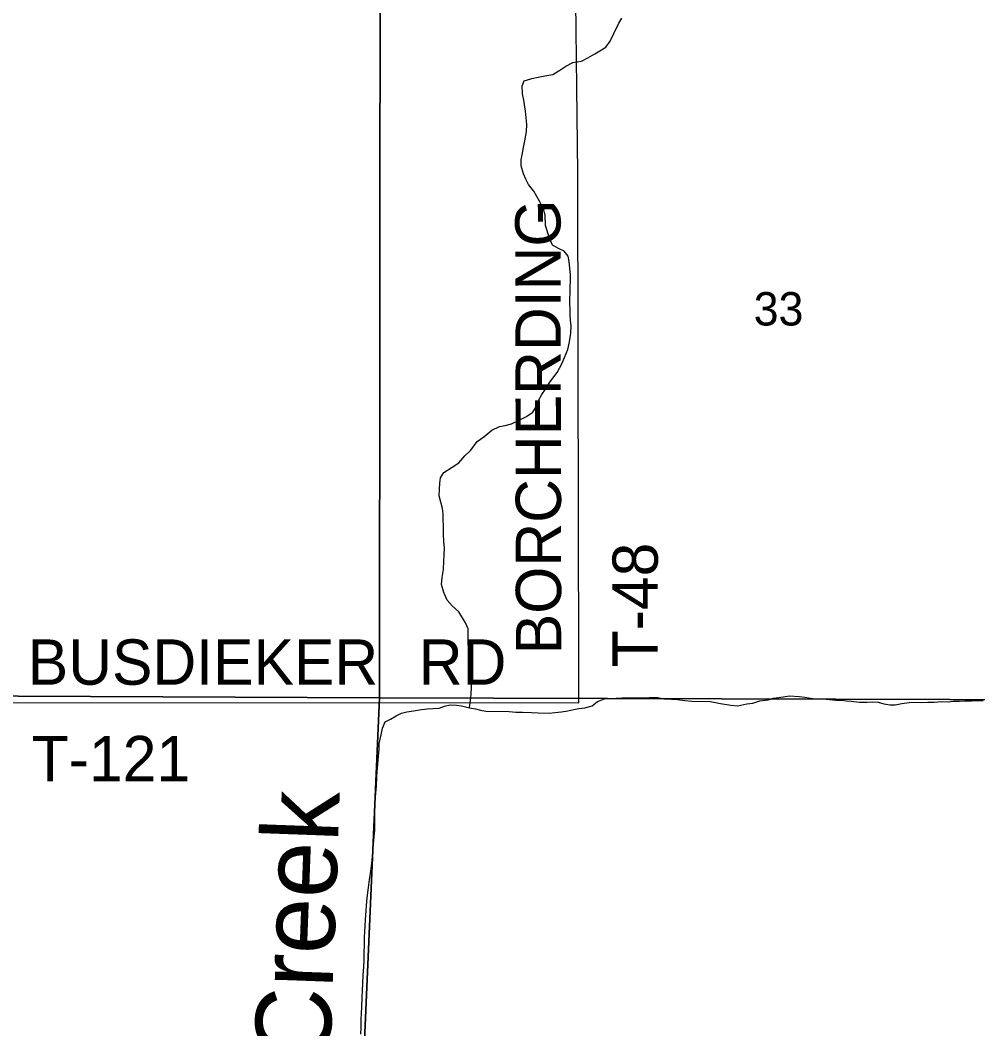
# Model space of a CAD drawing. Extents: x 1588073 to 2013523, y 1090242 to 1357120.
# Drawn here: x 1725589 to 1731924, y 1247940 to 1254614 of the extents above; entities that cross this region are included whole.
import ezdxf

# ---------------------------------------------------------------- set-up
doc = ezdxf.new("R2010")
doc.units = 0
for name, color, linetype in [('GM_X_Minor_River', 7, 'Continuous'), ('GM_X_Minor_River_Text', 7, 'Continuous'), ('GM_X_Section', 7, 'Continuous'), ('GM_X_Section_Text', 7, 'Continuous'), ('GM_X_Township_Road', 7, 'Continuous'), ('GM_X_Township_Road_Text', 7, 'Continuous')]:
    doc.layers.add(name, color=color, linetype=linetype)

msp = doc.modelspace()

# ---------------------------------------------------------------- linework, layer by layer
at = {"layer": 'GM_X_Minor_River'}
for points in [[(1729158.9, 1254283.3), (1729199.2, 1254310.9), (1729245.5, 1254334.5), (1729301.6, 1254344), (1729343.9, 1254365.6), (1729390.2, 1254391.1), (1729424.4, 1254410.8), (1729462.7, 1254434.5), (1729491.1, 1254476.3), (1729515.7, 1254526.1), (1729550.4, 1254593.9), (1729568.8, 1254627.8)], [(1728560.1, 1250064.8), (1728561, 1250066.6), (1728567.5, 1250112.6), (1728571.9, 1250154.7), (1728574.4, 1250200.8), (1728572.7, 1250234.8), (1728573.2, 1250276.9), (1728571.6, 1250319), (1728568.1, 1250363.2), (1728560.6, 1250415.3), (1728555, 1250453.5), (1728551.5, 1250501.6), (1728552.3, 1250585.8), (1728534.7, 1250626.1), (1728491.5, 1250698.6), (1728447.8, 1250739.2), (1728414.2, 1250775.6), (1728392.7, 1250825.9), (1728377.2, 1250880.2), (1728379.7, 1250926.3), (1728388.3, 1250978.3), (1728390.9, 1251036.4), (1728393.3, 1251076.4), (1728395.7, 1251122.5), (1728392.2, 1251162.6), (1728388.7, 1251212.8), (1728389.2, 1251264.9), (1728387.7, 1251311), (1728386.1, 1251347.1), (1728382.4, 1251383.2), (1728370.9, 1251425.4), (1728361.3, 1251465.6), (1728363.7, 1251511.6), (1728366.1, 1251549.7), (1728370.5, 1251585.8), (1728390.9, 1251621.6), (1728447.3, 1251657.1), (1728491.6, 1251684.7), (1728530.1, 1251730.4), (1728570.5, 1251768.1), (1728613.2, 1251825.8), (1728655.5, 1251857.4), (1728710, 1251900.9), (1728760.3, 1251924.5), (1728796.4, 1251932.1), (1728838.5, 1251943.7), (1728894.8, 1251969.2), (1728939.1, 1251990.8), (1728981.4, 1252020.4), (1729003.9, 1252060.3), (1729020.3, 1252102.2), (1729040.7, 1252136.1), (1729065.1, 1252171.9), (1729089.5, 1252211.7), (1729111.9, 1252245.5), (1729140.3, 1252283.3), (1729172.9, 1252339.1), (1729189.3, 1252381), (1729211.9, 1252434.9), (1729222.4, 1252484.9), (1729231, 1252542.9), (1729233.5, 1252593), (1729229.9, 1252627.1), (1729228.3, 1252667.2), (1729226.6, 1252701.3), (1729225, 1252737.4), (1729225.4, 1252771.5), (1729227.7, 1252807.5), (1729229, 1252931.8), (1729225.4, 1252971.9), (1729219.9, 1253018.1), (1729214.2, 1253052.2), (1729188.6, 1253086.5), (1729150.7, 1253102.9), (1729110.9, 1253125.4), (1729091.4, 1253171.7), (1729064.2, 1253256.1), (1729060.9, 1253324.3), (1729051.3, 1253364.5), (1729025.8, 1253412.8), (1728986.5, 1253483.4), (1728951, 1253527.8), (1728933.3, 1253562.1), (1728917.7, 1253598.3), (1728904.2, 1253650.6), (1728902.6, 1253690.7), (1728911.1, 1253734.7), (1728919.4, 1253770.7), (1728927.9, 1253814.7), (1728938.6, 1253876.7), (1728941, 1253922.8), (1728931.9, 1254011), (1728920.7, 1254085.3), (1728913.1, 1254127.5), (1728909.7, 1254179.6), (1728922, 1254213.6), (1728974.2, 1254229.1), (1729016.3, 1254236.6), (1729060.5, 1254246.2), (1729112.6, 1254255.7), (1729158.9, 1254283.3)], [(1727842.2, 1247905.3), (1727844.7, 1247949.4), (1727845.2, 1248001.5), (1727847.6, 1248045.6), (1727850, 1248079.6), (1727850.7, 1248151.8), (1727853.2, 1248191.8), (1727858.2, 1248292), (1727862.8, 1248350.1), (1727865.2, 1248392.1), (1727866.8, 1248546.5), (1727869.2, 1248580.5), (1727874, 1248660.6), (1727878.6, 1248720.7), (1727881, 1248754.8), (1727885.5, 1248806.8), (1727894.2, 1248874.9), (1727900.8, 1248928.9), (1727907.2, 1248966.9), (1727913.7, 1249017), (1727918.1, 1249053), (1727927.2, 1249161.1), (1727929.7, 1249211.2), (1727934.2, 1249255.3), (1727935.5, 1249381.5), (1727937.9, 1249427.6), (1727940.5, 1249475.7), (1727945.2, 1249547.8), (1727947.8, 1249607.9), (1727950.2, 1249641.9), (1727954.6, 1249688), (1727959.2, 1249746.1), (1727963.7, 1249786.1), (1727964.1, 1249828.2), (1727976.7, 1249884.2), (1727985.2, 1249930.2), (1728003.6, 1249972.1), (1728037.8, 1249987.8), (1728076.1, 1250011.4), (1728112.3, 1250029.1), (1728146.4, 1250036.8), (1728190.5, 1250044.3), (1728244.6, 1250051.8), (1728282.7, 1250057.4), (1728320.7, 1250059), (1728360.8, 1250062.6), (1728397, 1250074.3), (1728433.1, 1250083.9), (1728475.1, 1250081.5), (1728509.1, 1250077.2), (1728561, 1250064.6), (1728600.9, 1250058.2), (1728634.8, 1250047.8), (1728668.8, 1250041.4), (1728822.9, 1250039.9), (1728868.9, 1250035.4), (1728912.9, 1250034.9), (1728970.9, 1250032.3), (1729014.9, 1250029.9), (1729089, 1250029.1), (1729127, 1250032.8), (1729171.1, 1250036.3), (1729211.2, 1250043.9), (1729251.4, 1250053.5), (1729285.4, 1250059.2), (1729325.5, 1250064.8), (1729373.7, 1250076.3), (1729408, 1250106), (1729454.2, 1250123.6), (1729488.3, 1250125.2), (1729532.3, 1250128.8), (1729572.4, 1250130.4), (1729608.4, 1250130), (1729658.4, 1250129.5), (1729716.5, 1250130.9), (1729750.5, 1250132.6), (1729806.6, 1250132), (1729846.5, 1250123.6), (1729898.5, 1250121.1), (1729936.5, 1250118.7), (1729986.5, 1250112.1), (1730032.5, 1250107.6), (1730152.6, 1250106.4), (1730188.5, 1250098), (1730222.5, 1250091.7), (1730290.4, 1250081), (1730336.4, 1250076.5), (1730396.6, 1250089.9), (1730436.6, 1250095.5), (1730482.8, 1250109.1), (1730536.9, 1250116.5), (1730571.1, 1250128.2), (1730607.1, 1250131.8), (1730679.3, 1250143.1), (1730743.3, 1250138.4), (1730779.3, 1250134.1)], [(1730779.3, 1250134.1), (1730817.3, 1250127.7), (1730851.2, 1250123.3), (1730897.3, 1250122.8), (1730943.2, 1250118.4), (1730985.2, 1250113.9), (1731019.2, 1250113.6), (1731053.2, 1250111.2), (1731087.2, 1250106.9), (1731141.2, 1250102.3), (1731191.3, 1250101.8), (1731227.3, 1250103.4), (1731265.3, 1250101), (1731303.2, 1250090.6), (1731341.2, 1250084.2), (1731377.2, 1250083.9), (1731421.3, 1250093.4), (1731469.4, 1250098.9), (1731513.5, 1250100.5), (1731549.5, 1250100.1), (1731591.5, 1250101.7), (1731635.6, 1250101.2), (1731683.7, 1250106.8), (1731727.7, 1250104.3), (1731763.7, 1250108), (1731803.7, 1250107.6), (1731837.8, 1250111.2), (1731881.8, 1250110.8), (1731921.9, 1250112.3), (1731959.9, 1250112)]]:
    msp.add_lwpolyline(points, dxfattribs=at)
at = {"layer": 'GM_X_Section'}
for points in [[(1733255, 1255435.5), (1733247.5, 1250114.6), (1727965.1, 1250129.7), (1727969.6, 1255376.5)], [(1727969.6, 1255376.5), (1727965.1, 1250129.7), (1722706.6, 1250154.2), (1722672.5, 1250152.6), (1722438.3, 1255161.8)], [(1722706.6, 1250154.2), (1727965.1, 1250129.7), (1727734.1, 1244839.2), (1722471.9, 1244891.8)], [(1727965.1, 1250129.7), (1733247.5, 1250114.6), (1733049.6, 1244765.5), (1727734.1, 1244839.2)]]:
    msp.add_lwpolyline(points, close=True, dxfattribs=at)
at = {"layer": 'GM_X_Township_Road'}
for points in [[(1729283.4, 1251254.5), (1729278.6, 1253604), (1729259.1, 1255305.3), (1729259.1, 1255305.9)], [(1729285.2, 1250412.6), (1729283.5, 1251253.7), (1729283.4, 1251254.5)], [(1729285.8, 1250096.9), (1729285.2, 1250412.4), (1729285.2, 1250412.6)], [(1725322.4, 1250099.6), (1729285.8, 1250096.9)]]:
    msp.add_lwpolyline(points, dxfattribs=at)

# ---------------------------------------------------------------- texts
at = {"layer": 'GM_X_Minor_River_Text'}
msp.add_text('Victoria Creek', height=500.315, rotation=87.89635, dxfattribs=at).set_placement((1727549.2, 1245306.4))
at = {"layer": 'GM_X_Section_Text'}
msp.add_text('33', height=221, rotation=0.00001, dxfattribs=at).set_placement((1730441.6, 1252593.7))
at = {"layer": 'GM_X_Township_Road_Text'}
for s, rotation, p in [('BORCHERDING', 90.09546, (1729168.5, 1250418.8)), ('T-48', 90, (1729807.3, 1250331.7)), ('BUSDIEKER', 0.00001, (1725639, 1250216.7)), ('RD', 0.00001, (1728226.2, 1250216.6)), ('T-121', 0.00001, (1725665.4, 1249577.9))]:
    msp.add_text(s, height=300, rotation=rotation, dxfattribs=at).set_placement(p)

doc.saveas('drawing.dxf')
